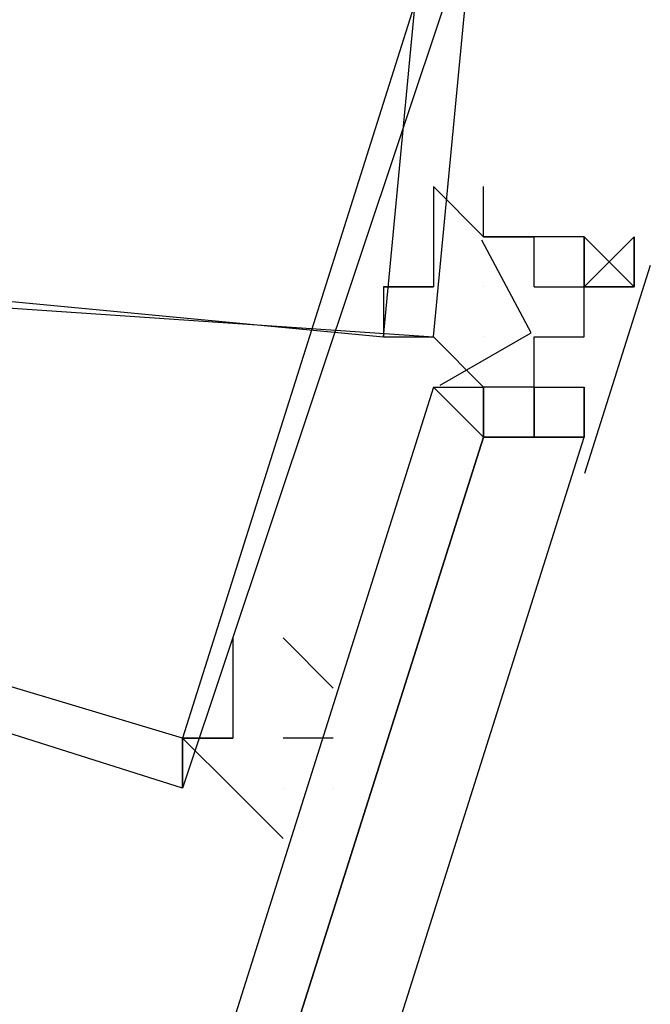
# Model space of a CAD drawing. Header units: feet. Extents: x -79 to 198, y -22 to 181.
# Tile 423 of 656: x 123.45 to 123.618, y 42.4 to 42.662. Entities that reach past the tile are written whole.
import ezdxf

# ---------------------------------------------------------------- set-up
doc = ezdxf.new("R2010")
doc.units = ezdxf.units.FT
doc.layers.add('A-LINEA', color=7, linetype='CONTINUOUS')

msp = doc.modelspace()

# ---------------------------------------------------------------- linework, layer by layer
at = {"layer": 'A-LINEA'}
for p, q in [((123.5733, 42.6044), (123.5733, 42.6044)), ((123.5733, 42.6044), (123.5867, 42.6044)), ((123.5733, 42.6044), (123.5733, 42.6044)), ((123.5733, 42.6044), (123.5733, 42.6044)), ((123.5867, 42.6044), (123.5733, 42.6044)), ((123.5733, 42.6044), (123.5733, 42.6044)), ((123.5733, 42.6044), (123.5733, 42.6044)), ((123.5733, 42.6044), (123.5733, 42.6044)), ((123.5733, 42.6044), (123.5867, 42.6044)), ((123.5733, 42.6044), (123.5733, 42.6044)), ((123.5733, 42.6044), (123.5733, 42.6044)), ((123.5867, 42.6044), (123.5733, 42.6044)), ((123.5733, 42.6044), (123.5733, 42.6044)), ((123.5733, 42.6044), (123.5733, 42.6044)), ((123.5867, 42.6044), (123.5867, 42.6044)), ((123.5867, 42.6044), (123.5867, 42.6044)), ((123.5867, 42.6044), (123.5867, 42.6044)), ((123.5867, 42.6044), (123.5867, 42.6044)), ((123.5867, 42.6044), (123.5867, 42.6044)), ((123.5867, 42.6044), (123.5867, 42.6044)), ((123.5867, 42.5911), (123.5867, 42.6044)), ((123.5867, 42.6044), (123.5867, 42.6044)), ((123.5867, 42.6044), (123.5867, 42.6044)), ((123.5867, 42.6044), (123.5867, 42.6044)), ((123.5867, 42.6044), (123.5867, 42.6044)), ((123.5867, 42.5911), (123.5867, 42.6044)), ((123.5867, 42.6044), (123.5867, 42.6044)), ((123.5867, 42.6044), (123.5867, 42.6044)), ((123.5867, 42.6044), (123.5867, 42.6044)), ((123.5867, 42.6044), (123.5867, 42.6044)), ((123.5867, 42.6044), (123.5867, 42.6044)), ((123.5867, 42.6044), (123.5867, 42.6044)), ((123.5867, 42.6044), (123.5867, 42.6044)), ((123.5867, 42.6044), (123.5867, 42.6044)), ((123.5867, 42.6044), (123.5867, 42.6044)), ((123.5867, 42.6044), (123.5867, 42.6044)), ((123.5867, 42.5911), (123.5867, 42.6044)), ((123.5867, 42.6044), (123.5867, 42.6044)), ((123.5867, 42.6044), (123.5867, 42.6044)), ((123.5867, 42.6044), (123.5867, 42.6044)), ((123.5867, 42.6044), (123.5867, 42.6044)), ((123.5867, 42.5911), (123.5867, 42.6044)), ((123.5867, 42.6044), (123.5867, 42.6044)), ((123.5867, 42.6044), (123.5867, 42.6044)), ((123.5867, 42.6044), (123.5867, 42.6044)), ((123.5867, 42.6044), (123.5867, 42.6044)), ((123.6, 42.6044), (123.6, 42.6044)), ((123.6, 42.5911), (123.6, 42.6044)), ((123.6, 42.6044), (123.6, 42.6044)), ((123.6, 42.6044), (123.6, 42.6044)), ((123.6, 42.6044), (123.6, 42.6044)), ((123.6, 42.6044), (123.6, 42.6044)), ((123.6, 42.6044), (123.6, 42.6044)), ((123.6, 42.6044), (123.6, 42.6044)), ((123.6, 42.6044), (123.6, 42.6044)), ((123.6, 42.6044), (123.6, 42.6044)), ((123.6, 42.6044), (123.6, 42.6044)), ((123.6, 42.6044), (123.6, 42.6044)), ((123.6, 42.5911), (123.6, 42.6044)), ((123.6, 42.6044), (123.6, 42.6044)), ((123.6, 42.6044), (123.6, 42.6044)), ((123.6, 42.6044), (123.6, 42.6044)), ((123.6, 42.6044), (123.6, 42.6044)), ((123.6, 42.6044), (123.6, 42.6044)), ((123.6, 42.6044), (123.6, 42.6044)), ((123.6, 42.6044), (123.6, 42.6044)), ((123.6, 42.6044), (123.6, 42.6044)), ((123.6, 42.6044), (123.6, 42.6044)), ((123.6133, 42.5911), (123.6133, 42.6044)), ((123.6133, 42.6044), (123.6133, 42.6044)), ((123.6133, 42.5911), (123.6133, 42.6044)), ((123.6133, 42.6044), (123.6133, 42.6044)), ((123.6133, 42.6044), (123.6133, 42.5911)), ((123.6133, 42.6044), (123.6133, 42.5911)), ((123.6133, 42.6044), (123.6133, 42.5911)), ((123.6133, 42.5911), (123.6133, 42.6044)), ((123.6133, 42.6044), (123.6133, 42.6044)), ((123.6133, 42.5911), (123.6133, 42.6044)), ((123.6133, 42.6044), (123.6133, 42.6044)), ((123.6133, 42.6044), (123.6133, 42.5911)), ((123.6133, 42.6044), (123.6133, 42.5911)), ((123.6133, 42.6044), (123.6133, 42.5911)), ((123.6176, 42.5968), (123.6001, 42.5415)), ((123.6176, 42.5968), (123.6001, 42.5415)), ((123.5733, 42.5911), (123.5733, 42.5911)), ((123.5733, 42.5911), (123.5733, 42.5911)), ((123.5867, 42.5911), (123.6, 42.5911)), ((123.5867, 42.5911), (123.5867, 42.5911)), ((123.5867, 42.5911), (123.5867, 42.5911)), ((123.5867, 42.5911), (123.5867, 42.5911)), ((123.5867, 42.5911), (123.5867, 42.5911)), ((123.5867, 42.5911), (123.5867, 42.5911)), ((123.5867, 42.5911), (123.5867, 42.5911)), ((123.5867, 42.5911), (123.5867, 42.5911)), ((123.5867, 42.5911), (123.5867, 42.5911)), ((123.5867, 42.5911), (123.5867, 42.5911)), ((123.5867, 42.5911), (123.5867, 42.5911)), ((123.5867, 42.5911), (123.5867, 42.5911)), ((123.5867, 42.5911), (123.5867, 42.5911)), ((123.5867, 42.5911), (123.5867, 42.5911)), ((123.5867, 42.5911), (123.5867, 42.5911)), ((123.5867, 42.5911), (123.5867, 42.5911)), ((123.5867, 42.5911), (123.5867, 42.5911)), ((123.5867, 42.5911), (123.5867, 42.5911)), ((123.5867, 42.5911), (123.5867, 42.5911)), ((123.5867, 42.5911), (123.5867, 42.5911)), ((123.5867, 42.5911), (123.5867, 42.5911)), ((123.5867, 42.5911), (123.5867, 42.5911)), ((123.5867, 42.5911), (123.5867, 42.5911)), ((123.5867, 42.5911), (123.5867, 42.5911)), ((123.5867, 42.5911), (123.5867, 42.5911)), ((123.5867, 42.5911), (123.5867, 42.5911)), ((123.5867, 42.5911), (123.5867, 42.5911)), ((123.5867, 42.5911), (123.5867, 42.5911)), ((123.5867, 42.5911), (123.5867, 42.5911)), ((123.5867, 42.5911), (123.5867, 42.5911)), ((123.5867, 42.5911), (123.5867, 42.5911)), ((123.5867, 42.5911), (123.6, 42.5911)), ((123.5867, 42.5911), (123.5867, 42.5911)), ((123.5867, 42.5911), (123.5867, 42.5911)), ((123.5867, 42.5911), (123.5867, 42.5911)), ((123.5867, 42.5911), (123.5867, 42.5911)), ((123.5867, 42.5911), (123.5867, 42.5911)), ((123.5867, 42.5911), (123.5867, 42.5911)), ((123.5867, 42.5911), (123.5867, 42.5911)), ((123.5867, 42.5911), (123.5867, 42.5911)), ((123.5867, 42.5911), (123.5867, 42.5911)), ((123.5867, 42.5911), (123.5867, 42.5911)), ((123.5867, 42.5911), (123.5867, 42.5911)), ((123.5867, 42.5911), (123.5867, 42.5911)), ((123.5867, 42.5911), (123.5867, 42.5911)), ((123.5867, 42.5911), (123.5867, 42.5911)), ((123.5867, 42.5911), (123.5867, 42.5911)), ((123.5867, 42.5911), (123.5867, 42.5911)), ((123.5867, 42.5911), (123.5867, 42.5911)), ((123.5867, 42.5911), (123.5867, 42.5911)), ((123.5867, 42.5911), (123.5867, 42.5911)), ((123.5867, 42.5911), (123.5867, 42.5911)), ((123.5867, 42.5911), (123.5867, 42.5911)), ((123.5867, 42.5911), (123.5867, 42.5911)), ((123.5867, 42.5911), (123.5867, 42.5911)), ((123.5867, 42.5911), (123.5867, 42.5911)), ((123.5867, 42.5911), (123.5867, 42.5911)), ((123.5867, 42.5911), (123.5867, 42.5911)), ((123.5867, 42.5911), (123.5867, 42.5911)), ((123.5867, 42.5911), (123.5867, 42.5911)), ((123.5867, 42.5911), (123.5867, 42.5911)), ((123.5867, 42.5911), (123.5867, 42.5911)), ((123.6, 42.5911), (123.6, 42.5911)), ((123.6, 42.5911), (123.6, 42.5911)), ((123.6, 42.5911), (123.6, 42.5911)), ((123.6, 42.5911), (123.6, 42.5911)), ((123.6, 42.5911), (123.6, 42.5911)), ((123.6, 42.5911), (123.6, 42.5911)), ((123.6, 42.5911), (123.6, 42.5911)), ((123.6, 42.5911), (123.6, 42.5911)), ((123.6, 42.5911), (123.6, 42.5911)), ((123.6, 42.5911), (123.6, 42.5911)), ((123.6, 42.5911), (123.6, 42.5911)), ((123.6, 42.5911), (123.6, 42.5911)), ((123.6, 42.5911), (123.6, 42.5911)), ((123.6, 42.5778), (123.6, 42.5911)), ((123.6, 42.5911), (123.6, 42.5911)), ((123.6, 42.5911), (123.6, 42.5911)), ((123.6133, 42.5911), (123.6, 42.5911)), ((123.6, 42.5778), (123.6, 42.5911)), ((123.6, 42.5911), (123.6, 42.5911)), ((123.6, 42.5911), (123.6, 42.5911)), ((123.6133, 42.5911), (123.6, 42.5911)), ((123.6, 42.5911), (123.6, 42.5911)), ((123.6, 42.5911), (123.6, 42.5911)), ((123.6, 42.5911), (123.6, 42.5911)), ((123.6, 42.5911), (123.6, 42.5911)), ((123.6, 42.5911), (123.6, 42.5911)), ((123.6, 42.5911), (123.6, 42.5911)), ((123.6, 42.5911), (123.6, 42.5911)), ((123.6, 42.5911), (123.6, 42.5911)), ((123.6, 42.5911), (123.6, 42.5911)), ((123.6, 42.5911), (123.6, 42.5911)), ((123.6, 42.5911), (123.6, 42.5911)), ((123.6, 42.5911), (123.6, 42.5911)), ((123.6, 42.5911), (123.6, 42.5911)), ((123.6, 42.5911), (123.6, 42.5911)), ((123.6, 42.5911), (123.6, 42.5911)), ((123.6, 42.5911), (123.6, 42.5911)), ((123.6, 42.5911), (123.6, 42.5911)), ((123.6, 42.5911), (123.6, 42.5911)), ((123.6, 42.5911), (123.6, 42.5911)), ((123.6, 42.5911), (123.6, 42.5911)), ((123.6, 42.5911), (123.6, 42.5911)), ((123.6, 42.5911), (123.6, 42.5911)), ((123.6, 42.5911), (123.6, 42.5911)), ((123.6, 42.5778), (123.6, 42.5911)), ((123.6, 42.5911), (123.6, 42.5911)), ((123.6, 42.5911), (123.6, 42.5911)), ((123.6133, 42.5911), (123.6, 42.5911)), ((123.6, 42.5778), (123.6, 42.5911)), ((123.6, 42.5911), (123.6, 42.5911)), ((123.6, 42.5911), (123.6, 42.5911)), ((123.6133, 42.5911), (123.6, 42.5911)), ((123.6, 42.5911), (123.6, 42.5911)), ((123.6, 42.5911), (123.6, 42.5911)), ((123.6, 42.5911), (123.6, 42.5911)), ((123.6, 42.5911), (123.6, 42.5911)), ((123.6, 42.5911), (123.6, 42.5911)), ((123.6, 42.5911), (123.6, 42.5911)), ((123.6, 42.5911), (123.6, 42.5911)), ((123.6, 42.5911), (123.6, 42.5911)), ((123.6, 42.5911), (123.6, 42.5911)), ((123.6, 42.5911), (123.6, 42.5911)), ((123.6133, 42.5911), (123.6133, 42.5911)), ((123.6133, 42.5911), (123.6133, 42.5911)), ((123.6133, 42.5911), (123.6133, 42.5911)), ((123.6133, 42.5911), (123.6133, 42.5911)), ((123.6133, 42.5911), (123.6133, 42.5911)), ((123.6133, 42.5911), (123.6133, 42.5911)), ((123.6133, 42.5911), (123.6133, 42.5911)), ((123.6133, 42.5911), (123.6133, 42.5911)), ((123.6133, 42.5911), (123.6133, 42.5911)), ((123.6133, 42.5911), (123.6133, 42.5911)), ((123.6133, 42.5911), (123.6133, 42.5911)), ((123.6133, 42.5911), (123.6133, 42.5911)), ((123.6133, 42.5911), (123.6133, 42.5911)), ((123.6133, 42.5911), (123.6133, 42.5911)), ((123.6133, 42.5911), (123.6133, 42.5911)), ((123.6133, 42.5911), (123.6133, 42.5911)), ((123.5733, 42.5778), (123.5733, 42.5778)), ((123.5733, 42.5778), (123.5733, 42.5778)), ((123.5867, 42.5778), (123.5867, 42.5778)), ((123.5867, 42.5778), (123.5867, 42.5778)), ((123.5867, 42.5644), (123.5867, 42.5778)), ((123.5867, 42.5778), (123.6, 42.5778)), ((123.5867, 42.5778), (123.5867, 42.5778)), ((123.5867, 42.5778), (123.5867, 42.5778)), ((123.5867, 42.5778), (123.6, 42.5778)), ((123.5867, 42.5778), (123.5867, 42.5778)), ((123.5867, 42.5644), (123.5867, 42.5778)), ((123.5867, 42.5778), (123.5867, 42.5778)), ((123.5867, 42.5778), (123.5867, 42.5778)), ((123.5867, 42.5644), (123.5867, 42.5778)), ((123.5867, 42.5644), (123.5867, 42.5778)), ((123.5867, 42.5778), (123.5867, 42.5778)), ((123.5867, 42.5778), (123.5867, 42.5778)), ((123.5867, 42.5778), (123.5867, 42.5778)), ((123.5867, 42.5778), (123.5867, 42.5778)), ((123.5867, 42.5778), (123.5867, 42.5778)), ((123.5867, 42.5778), (123.5867, 42.5778)), ((123.5867, 42.5778), (123.5867, 42.5778)), ((123.5867, 42.5778), (123.5867, 42.5778)), ((123.5867, 42.5778), (123.5867, 42.5778)), ((123.5867, 42.5778), (123.5867, 42.5778)), ((123.5867, 42.5778), (123.5867, 42.5778)), ((123.5867, 42.5778), (123.5867, 42.5778)), ((123.5867, 42.5778), (123.5867, 42.5778)), ((123.5867, 42.5778), (123.5867, 42.5778)), ((123.5867, 42.5778), (123.5867, 42.5778)), ((123.5867, 42.5778), (123.5867, 42.5778)), ((123.5867, 42.5778), (123.5867, 42.5778)), ((123.5867, 42.5644), (123.5867, 42.5778)), ((123.5867, 42.5778), (123.6, 42.5778)), ((123.5867, 42.5778), (123.5867, 42.5778)), ((123.5867, 42.5778), (123.5867, 42.5778)), ((123.5867, 42.5778), (123.6, 42.5778)), ((123.5867, 42.5778), (123.5867, 42.5778)), ((123.5867, 42.5644), (123.5867, 42.5778)), ((123.5867, 42.5778), (123.5867, 42.5778)), ((123.5867, 42.5778), (123.5867, 42.5778)), ((123.5867, 42.5644), (123.5867, 42.5778)), ((123.5867, 42.5644), (123.5867, 42.5778)), ((123.5867, 42.5778), (123.5867, 42.5778)), ((123.5867, 42.5778), (123.5867, 42.5778)), ((123.5867, 42.5778), (123.5867, 42.5778)), ((123.5867, 42.5778), (123.5867, 42.5778)), ((123.5867, 42.5778), (123.5867, 42.5778)), ((123.5867, 42.5778), (123.5867, 42.5778)), ((123.5867, 42.5778), (123.5867, 42.5778)), ((123.5867, 42.5778), (123.5867, 42.5778)), ((123.5867, 42.5778), (123.5867, 42.5778)), ((123.5867, 42.5778), (123.5867, 42.5778)), ((123.5867, 42.5778), (123.5867, 42.5778)), ((123.5867, 42.5778), (123.5867, 42.5778)), ((123.5867, 42.5778), (123.5867, 42.5778)), ((123.5867, 42.5778), (123.5867, 42.5778)), ((123.5867, 42.5778), (123.5867, 42.5778)), ((123.6, 42.5778), (123.6, 42.5778)), ((123.6, 42.5778), (123.6, 42.5778)), ((123.6, 42.5778), (123.6, 42.5778)), ((123.6, 42.5778), (123.6, 42.5778)), ((123.6, 42.5778), (123.6, 42.5778)), ((123.6, 42.5778), (123.6, 42.5778)), ((123.6, 42.5778), (123.6, 42.5778)), ((123.6, 42.5778), (123.6, 42.5778)), ((123.6, 42.5778), (123.6, 42.5778)), ((123.6, 42.5778), (123.6, 42.5778)), ((123.6, 42.5778), (123.6, 42.5778)), ((123.6, 42.5778), (123.6, 42.5778)), ((123.6, 42.5778), (123.6, 42.5778)), ((123.6, 42.5778), (123.6, 42.5778)), ((123.6, 42.5778), (123.6, 42.5778)), ((123.6, 42.5778), (123.6, 42.5778)), ((123.6, 42.5778), (123.6, 42.5778)), ((123.6, 42.5778), (123.6, 42.5778)), ((123.6, 42.5778), (123.6, 42.5778)), ((123.6, 42.5778), (123.6, 42.5778)), ((123.6, 42.5778), (123.6, 42.5778)), ((123.6, 42.5778), (123.6, 42.5778)), ((123.6, 42.5778), (123.6, 42.5778)), ((123.6, 42.5778), (123.6, 42.5778)), ((123.6, 42.5778), (123.6, 42.5778)), ((123.6, 42.5778), (123.6, 42.5778)), ((123.6, 42.5778), (123.6, 42.5778)), ((123.6, 42.5778), (123.6, 42.5778)), ((123.6, 42.5778), (123.6, 42.5778)), ((123.6, 42.5778), (123.6, 42.5778)), ((123.6, 42.5778), (123.6, 42.5778)), ((123.6, 42.5778), (123.6, 42.5778)), ((123.6, 42.5778), (123.6, 42.5778)), ((123.6, 42.5778), (123.6, 42.5778)), ((123.6, 42.5778), (123.6, 42.5778)), ((123.6, 42.5778), (123.6, 42.5778)), ((123.6, 42.5778), (123.6, 42.5778)), ((123.6, 42.5778), (123.6, 42.5778)), ((123.6, 42.5778), (123.6, 42.5778)), ((123.6, 42.5778), (123.6, 42.5778)), ((123.6, 42.5778), (123.6, 42.5778)), ((123.6, 42.5778), (123.6, 42.5778)), ((123.6, 42.5778), (123.6, 42.5778)), ((123.6, 42.5778), (123.6, 42.5778)), ((123.6, 42.5778), (123.6, 42.5778)), ((123.6, 42.5778), (123.6, 42.5778)), ((123.6, 42.5778), (123.6, 42.5778)), ((123.6, 42.5778), (123.6, 42.5778)), ((123.6, 42.5778), (123.6, 42.5778)), ((123.6, 42.5778), (123.6, 42.5778)), ((123.6, 42.5778), (123.6, 42.5778)), ((123.6, 42.5778), (123.6, 42.5778)), ((123.6, 42.5778), (123.6, 42.5778)), ((123.6, 42.5778), (123.6, 42.5778)), ((123.6, 42.5778), (123.6, 42.5778)), ((123.6, 42.5778), (123.6, 42.5778)), ((123.6, 42.5778), (123.6, 42.5778)), ((123.6, 42.5778), (123.6, 42.5778)), ((123.6, 42.5778), (123.6, 42.5778)), ((123.6, 42.5778), (123.6, 42.5778)), ((123.56, 42.5644), (123.5733, 42.5644)), ((123.56, 42.5644), (123.56, 42.5644)), ((123.56, 42.5644), (123.56, 42.5644)), ((123.56, 42.5644), (123.56, 42.5644)), ((123.56, 42.5644), (123.56, 42.5644)), ((123.56, 42.5644), (123.56, 42.5644)), ((123.56, 42.5644), (123.5733, 42.5644)), ((123.56, 42.5644), (123.56, 42.5644)), ((123.56, 42.5644), (123.56, 42.5644)), ((123.56, 42.5644), (123.56, 42.5644)), ((123.56, 42.5644), (123.5733, 42.5644)), ((123.56, 42.5644), (123.56, 42.5644)), ((123.56, 42.5644), (123.56, 42.5644)), ((123.56, 42.5644), (123.56, 42.5644)), ((123.56, 42.5644), (123.56, 42.5644)), ((123.56, 42.5644), (123.56, 42.5644)), ((123.56, 42.5644), (123.5733, 42.5644)), ((123.56, 42.5644), (123.56, 42.5644)), ((123.56, 42.5644), (123.56, 42.5644)), ((123.56, 42.5644), (123.56, 42.5644)), ((123.5733, 42.5644), (123.5733, 42.5644)), ((123.5733, 42.5644), (123.5733, 42.5644)), ((123.5733, 42.5644), (123.5733, 42.5644)), ((123.5733, 42.5644), (123.5733, 42.5644)), ((123.5733, 42.5644), (123.5733, 42.5644)), ((123.5733, 42.5644), (123.5733, 42.5644)), ((123.5733, 42.5644), (123.5733, 42.5644)), ((123.5733, 42.5644), (123.5733, 42.5644)), ((123.5733, 42.5644), (123.5733, 42.5644)), ((123.5733, 42.5644), (123.5733, 42.5644)), ((123.5733, 42.5644), (123.5733, 42.5644)), ((123.5733, 42.5644), (123.5733, 42.5644)), ((123.5733, 42.5644), (123.5733, 42.5644)), ((123.5733, 42.5644), (123.5733, 42.5644)), ((123.5733, 42.5644), (123.5733, 42.5644)), ((123.5733, 42.5644), (123.5733, 42.5644)), ((123.5867, 42.5644), (123.5733, 42.5644)), ((123.5733, 42.5644), (123.5733, 42.5644)), ((123.5867, 42.5644), (123.5733, 42.5644)), ((123.5733, 42.5644), (123.5733, 42.5644)), ((123.5733, 42.5644), (123.5733, 42.5644)), ((123.5733, 42.5644), (123.5733, 42.5644)), ((123.5733, 42.5644), (123.5733, 42.5644)), ((123.5733, 42.5644), (123.5733, 42.5644)), ((123.5733, 42.5644), (123.5733, 42.5644)), ((123.5733, 42.5644), (123.5733, 42.5644)), ((123.5733, 42.5644), (123.5733, 42.5644)), ((123.5733, 42.5644), (123.5733, 42.5644)), ((123.5733, 42.5644), (123.5733, 42.5644)), ((123.5733, 42.5644), (123.5733, 42.5644)), ((123.5733, 42.5644), (123.5733, 42.5644)), ((123.5733, 42.5644), (123.5733, 42.5644)), ((123.5733, 42.5644), (123.5733, 42.5644)), ((123.5733, 42.5644), (123.5733, 42.5644)), ((123.5733, 42.5644), (123.5733, 42.5644)), ((123.5733, 42.5644), (123.5733, 42.5644)), ((123.5733, 42.5644), (123.5733, 42.5644)), ((123.5733, 42.5644), (123.5733, 42.5644)), ((123.5733, 42.5644), (123.5733, 42.5644)), ((123.5867, 42.5644), (123.5733, 42.5644)), ((123.5733, 42.5644), (123.5733, 42.5644)), ((123.5867, 42.5644), (123.5733, 42.5644)), ((123.5733, 42.5644), (123.5733, 42.5644)), ((123.5733, 42.5644), (123.5733, 42.5644)), ((123.5733, 42.5644), (123.5733, 42.5644)), ((123.5733, 42.5644), (123.5733, 42.5644)), ((123.5867, 42.5644), (123.6, 42.5644)), ((123.5867, 42.5644), (123.5867, 42.5644)), ((123.5867, 42.5644), (123.5867, 42.5644)), ((123.5867, 42.5644), (123.5867, 42.5644)), ((123.5867, 42.5644), (123.5867, 42.5644)), ((123.5867, 42.5644), (123.5867, 42.5644)), ((123.5867, 42.5644), (123.5867, 42.5644)), ((123.5867, 42.5644), (123.5867, 42.5644)), ((123.5867, 42.5644), (123.5867, 42.5644)), ((123.5867, 42.5511), (123.5867, 42.5644)), ((123.5867, 42.5644), (123.5867, 42.5644)), ((123.5867, 42.5644), (123.5867, 42.5644)), ((123.5867, 42.5644), (123.5867, 42.5644)), ((123.5867, 42.5644), (123.5867, 42.5644)), ((123.5867, 42.5644), (123.5867, 42.5644)), ((123.5867, 42.5644), (123.5867, 42.5644)), ((123.5867, 42.5644), (123.5867, 42.5644)), ((123.5867, 42.5644), (123.5867, 42.5644)), ((123.5867, 42.5644), (123.5867, 42.5644)), ((123.5867, 42.5644), (123.5867, 42.5644)), ((123.5867, 42.5644), (123.5867, 42.5644)), ((123.5867, 42.5644), (123.5867, 42.5644)), ((123.5867, 42.5644), (123.5867, 42.5644)), ((123.5867, 42.5644), (123.5867, 42.5644)), ((123.5867, 42.5644), (123.5867, 42.5644)), ((123.5867, 42.5644), (123.5867, 42.5644)), ((123.5867, 42.5644), (123.5867, 42.5644)), ((123.5867, 42.5644), (123.5867, 42.5644)), ((123.5867, 42.5644), (123.5867, 42.5644)), ((123.5867, 42.5644), (123.5867, 42.5644)), ((123.5867, 42.5644), (123.5867, 42.5644)), ((123.5867, 42.5644), (123.5867, 42.5511)), ((123.5867, 42.5644), (123.5867, 42.5644)), ((123.5867, 42.5644), (123.5867, 42.5511)), ((123.5867, 42.5644), (123.5867, 42.5644)), ((123.5867, 42.5644), (123.6, 42.5644)), ((123.5867, 42.5644), (123.5867, 42.5644)), ((123.5867, 42.5644), (123.5867, 42.5644)), ((123.5867, 42.5644), (123.5867, 42.5644)), ((123.5867, 42.5644), (123.5867, 42.5644)), ((123.5867, 42.5644), (123.5867, 42.5644)), ((123.5867, 42.5644), (123.5867, 42.5644)), ((123.5867, 42.5644), (123.5867, 42.5644)), ((123.5867, 42.5644), (123.5867, 42.5644)), ((123.5867, 42.5511), (123.5867, 42.5644)), ((123.5867, 42.5644), (123.5867, 42.5644)), ((123.5867, 42.5644), (123.5867, 42.5644)), ((123.5867, 42.5644), (123.5867, 42.5644)), ((123.5867, 42.5644), (123.5867, 42.5644)), ((123.5867, 42.5644), (123.5867, 42.5644)), ((123.5867, 42.5644), (123.5867, 42.5644)), ((123.5867, 42.5644), (123.5867, 42.5644)), ((123.5867, 42.5644), (123.5867, 42.5644)), ((123.5867, 42.5644), (123.5867, 42.5644)), ((123.5867, 42.5644), (123.5867, 42.5644)), ((123.5867, 42.5644), (123.5867, 42.5644)), ((123.5867, 42.5644), (123.5867, 42.5644)), ((123.5867, 42.5644), (123.5867, 42.5644)), ((123.5867, 42.5644), (123.5867, 42.5644)), ((123.5867, 42.5644), (123.5867, 42.5644)), ((123.5867, 42.5644), (123.5867, 42.5644)), ((123.5867, 42.5644), (123.5867, 42.5644)), ((123.5867, 42.5644), (123.5867, 42.5644)), ((123.5867, 42.5644), (123.5867, 42.5644)), ((123.5867, 42.5644), (123.5867, 42.5644)), ((123.5867, 42.5644), (123.5867, 42.5644)), ((123.5867, 42.5644), (123.5867, 42.5511)), ((123.5867, 42.5644), (123.5867, 42.5644)), ((123.5867, 42.5644), (123.5867, 42.5511)), ((123.5867, 42.5644), (123.5867, 42.5644)), ((123.6, 42.5644), (123.6, 42.5644)), ((123.6, 42.5511), (123.6, 42.5644)), ((123.6, 42.5644), (123.6, 42.5644)), ((123.6, 42.5644), (123.6, 42.5644)), ((123.6, 42.5644), (123.6, 42.5644)), ((123.6, 42.5644), (123.6, 42.5644)), ((123.6, 42.5644), (123.6, 42.5644)), ((123.6, 42.5644), (123.6, 42.5511)), ((123.6, 42.5644), (123.6, 42.5644)), ((123.6, 42.5511), (123.6, 42.5644)), ((123.6, 42.5644), (123.6, 42.5644)), ((123.6, 42.5644), (123.6, 42.5644)), ((123.6, 42.5644), (123.6, 42.5644)), ((123.6, 42.5644), (123.6, 42.5644)), ((123.6, 42.5511), (123.6, 42.5644)), ((123.6, 42.5644), (123.6, 42.5644)), ((123.6, 42.5644), (123.6, 42.5644)), ((123.6, 42.5644), (123.6, 42.5644)), ((123.6, 42.5644), (123.6, 42.5644)), ((123.6, 42.5644), (123.6, 42.5644)), ((123.6, 42.5644), (123.6, 42.5511)), ((123.6, 42.5644), (123.6, 42.5644)), ((123.6, 42.5511), (123.6, 42.5644)), ((123.6, 42.5644), (123.6, 42.5644)), ((123.6, 42.5644), (123.6, 42.5644)), ((123.6, 42.5644), (123.6, 42.5644)), ((123.5733, 42.5511), (123.5733, 42.5511)), ((123.5733, 42.5511), (123.5733, 42.5511)), ((123.5733, 42.5511), (123.5733, 42.5511)), ((123.5733, 42.5511), (123.5733, 42.5511)), ((123.5733, 42.5511), (123.5733, 42.5511)), ((123.5733, 42.5511), (123.5733, 42.5511)), ((123.5733, 42.5511), (123.5733, 42.5511)), ((123.5733, 42.5511), (123.5733, 42.5511)), ((123.5733, 42.5511), (123.5733, 42.5511)), ((123.5733, 42.5511), (123.5733, 42.5511)), ((123.5733, 42.5511), (123.5733, 42.5511)), ((123.5733, 42.5511), (123.5733, 42.5511)), ((123.5733, 42.5511), (123.5733, 42.5511)), ((123.5733, 42.5511), (123.5733, 42.5511)), ((123.5733, 42.5511), (123.5733, 42.5511)), ((123.5733, 42.5511), (123.5733, 42.5511)), ((123.5733, 42.5511), (123.5733, 42.5511)), ((123.5733, 42.5511), (123.5733, 42.5511)), ((123.5733, 42.5511), (123.5733, 42.5511)), ((123.5733, 42.5511), (123.5733, 42.5511)), ((123.5733, 42.5511), (123.5733, 42.5511)), ((123.5733, 42.5511), (123.5733, 42.5511)), ((123.5733, 42.5511), (123.5733, 42.5511)), ((123.5733, 42.5511), (123.5733, 42.5511)), ((123.5867, 42.5511), (123.5867, 42.5511)), ((123.5867, 42.5511), (123.5867, 42.5511)), ((123.5867, 42.5511), (123.5867, 42.5511)), ((123.5867, 42.5511), (123.5867, 42.5511)), ((123.5867, 42.5511), (123.6, 42.5511)), ((123.5867, 42.5511), (123.5867, 42.5511)), ((123.5867, 42.5511), (123.5867, 42.5511)), ((123.5867, 42.5511), (123.5867, 42.5511)), ((123.5867, 42.5511), (123.5867, 42.5511)), ((123.5867, 42.5511), (123.5867, 42.5511)), ((123.5867, 42.5511), (123.5867, 42.5511)), ((123.5867, 42.5511), (123.5867, 42.5511)), ((123.5867, 42.5511), (123.5867, 42.5511)), ((123.5867, 42.5511), (123.5867, 42.5511)), ((123.5867, 42.5511), (123.5867, 42.5511)), ((123.5867, 42.5511), (123.6, 42.5511)), ((123.5867, 42.5511), (123.5867, 42.5511)), ((123.5867, 42.5511), (123.5867, 42.5511)), ((123.5867, 42.5511), (123.5867, 42.5511)), ((123.5867, 42.5511), (123.5867, 42.5511)), ((123.5867, 42.5511), (123.5867, 42.5511)), ((123.5867, 42.5511), (123.5867, 42.5511)), ((123.6, 42.5511), (123.6, 42.5511)), ((123.6, 42.5511), (123.6, 42.5511)), ((123.6, 42.5511), (123.6, 42.5511)), ((123.6, 42.5511), (123.6, 42.5511)), ((123.6, 42.5511), (123.6, 42.5511)), ((123.6, 42.5511), (123.6, 42.5511)), ((123.6, 42.5511), (123.6, 42.5511)), ((123.6, 42.5511), (123.6, 42.5511)), ((123.6, 42.5511), (123.6, 42.5511)), ((123.6, 42.5511), (123.6, 42.5511)), ((123.6, 42.5511), (123.6, 42.5511)), ((123.6, 42.5511), (123.6, 42.5511)), ((123.6, 42.5511), (123.6, 42.5511)), ((123.6, 42.5511), (123.6, 42.5511)), ((123.6, 42.5511), (123.6, 42.5511)), ((123.6, 42.5511), (123.6, 42.5511)), ((123.5333, 42.4711), (123.52, 42.4711)), ((123.5333, 42.4711), (123.52, 42.4711)), ((123.5333, 42.4711), (123.5333, 42.4711)), ((123.5333, 42.4711), (123.5333, 42.4711)), ((123.52, 42.4578), (123.52, 42.4578)), ((123.52, 42.4578), (123.52, 42.4578)), ((123.5333, 42.4578), (123.5333, 42.4578)), ((123.5333, 42.4578), (123.5333, 42.4578))]:
    msp.add_line(p, q, dxfattribs=at)
for points in [[(122.9467, 42.6311), (123.0267, 42.9111), (123.5867, 42.7378), (123.4933, 42.4578), (122.9467, 42.6311)], [(122.9467, 42.6311), (123.0267, 42.9111), (123.5867, 42.7378), (123.4933, 42.4578), (122.9467, 42.6311)], [(123, 42.9111), (122.9733, 42.6178), (123.56, 42.5778), (123.5867, 42.8578), (123, 42.9111)], [(123, 42.9111), (122.9733, 42.6178), (123.56, 42.5778), (123.5867, 42.8578), (123, 42.9111)], [(122.96, 42.6311), (123.04, 42.8978), (123.5733, 42.7244), (123.4933, 42.4711), (122.96, 42.6311)], [(122.96, 42.6311), (123.04, 42.8978), (123.5733, 42.7244), (123.4933, 42.4711), (122.96, 42.6311)], [(123.0133, 42.8978), (122.9867, 42.6311), (123.5467, 42.5778), (123.5733, 42.8578), (123.0133, 42.8978)], [(123.0133, 42.8978), (122.9867, 42.6311), (123.5467, 42.5778), (123.5733, 42.8578), (123.0133, 42.8978)], [(123.5733, 42.6044), (123.5733, 42.6044), (123.56, 42.6178), (123.56, 42.6178), (123.56, 42.5911), (123.56, 42.5911), (123.5467, 42.5911), (123.5467, 42.5911), (123.5467, 42.5911), (123.5467, 42.5911), (123.5467, 42.5911), (123.5467, 42.5778), (123.5467, 42.5778), (123.5467, 42.5778), (123.56, 42.5778), (123.56, 42.5778), (123.56, 42.5778), (123.56, 42.5778), (123.5733, 42.5644), (123.5733, 42.5644)], [(123.5733, 42.6044), (123.5733, 42.6044), (123.56, 42.6178), (123.56, 42.6178), (123.56, 42.5911), (123.56, 42.5911), (123.5467, 42.5911), (123.5467, 42.5911), (123.5467, 42.5911), (123.5467, 42.5911), (123.5467, 42.5911), (123.5467, 42.5778), (123.5467, 42.5778), (123.5467, 42.5778), (123.56, 42.5778), (123.56, 42.5778), (123.56, 42.5778), (123.56, 42.5778), (123.5733, 42.5644), (123.5733, 42.5644)], [(123.6133, 42.5911), (123.6, 42.6044), (123.5867, 42.6044), (123.5733, 42.6044), (123.5733, 42.6178)], [(123.6133, 42.5911), (123.6, 42.6044), (123.5867, 42.6044), (123.5733, 42.6044), (123.5733, 42.6178)], [(123.5618, 42.565), (123.5859, 42.5789), (123.5728, 42.6035)], [(123.5618, 42.565), (123.5859, 42.5789), (123.5728, 42.6035)], [(123.6, 42.5778), (123.6, 42.5911), (123.6133, 42.6044)], [(123.6, 42.6044), (123.6, 42.5911), (123.6, 42.6044)], [(123.6, 42.6044), (123.6, 42.5911), (123.6, 42.6044)], [(123.6, 42.5778), (123.6, 42.5911), (123.6133, 42.6044)], [(123.6, 42.6044), (123.6, 42.5911), (123.6, 42.6044)], [(123.6, 42.6044), (123.6, 42.5911), (123.6, 42.6044)], [(123.6, 42.5778), (123.6, 42.5911), (123.6133, 42.5911)], [(123.6, 42.5778), (123.6, 42.5911), (123.6133, 42.5911)], [(122.5333, 39.2711), (123.5733, 42.5511), (123.56, 42.5644), (122.52, 39.2711), (122.5333, 39.2711)], [(122.5333, 39.2711), (123.5733, 42.5511), (123.56, 42.5644), (122.52, 39.2711), (122.5333, 39.2711)], [(123.56, 42.5644), (123.5733, 42.5511), (123.5867, 42.5511), (123.6, 42.5511)], [(123.56, 42.5644), (123.5733, 42.5511), (123.5867, 42.5511), (123.6, 42.5511)], [(123.5733, 42.5644), (123.5733, 42.5511), (123.5733, 42.5644)], [(123.5733, 42.5644), (123.5733, 42.5511), (123.5733, 42.5644)], [(123.5733, 42.5644), (123.5733, 42.5511), (123.5733, 42.5644)], [(123.5733, 42.5644), (123.5733, 42.5511), (123.5733, 42.5644)], [(122.56, 39.2578), (123.6, 42.5511), (123.5867, 42.5511), (123.5733, 42.5511), (122.5333, 39.2711), (122.56, 39.2578)], [(122.56, 39.2578), (123.6, 42.5511), (123.5867, 42.5511), (123.5733, 42.5511), (122.5333, 39.2711), (122.56, 39.2578)], [(123.5067, 42.4978), (123.5067, 42.4711), (123.5067, 42.4711), (123.5067, 42.4711), (123.5067, 42.4711), (123.4933, 42.4711), (123.4933, 42.4711), (123.4933, 42.4711), (123.4933, 42.4578), (123.4933, 42.4578), (123.4933, 42.4711), (123.5067, 42.4578), (123.5067, 42.4578), (123.5067, 42.4578), (123.5067, 42.4578), (123.52, 42.4444), (123.52, 42.4444), (123.52, 42.4444)], [(123.5067, 42.4978), (123.5067, 42.4711), (123.5067, 42.4711), (123.5067, 42.4711), (123.5067, 42.4711), (123.4933, 42.4711), (123.4933, 42.4711), (123.4933, 42.4711), (123.4933, 42.4578), (123.4933, 42.4578), (123.4933, 42.4711), (123.5067, 42.4578), (123.5067, 42.4578), (123.5067, 42.4578), (123.5067, 42.4578), (123.52, 42.4444), (123.52, 42.4444), (123.52, 42.4444)], [(123.5333, 42.4844), (123.5333, 42.4844), (123.5333, 42.4844), (123.52, 42.4978), (123.52, 42.4978)], [(123.5333, 42.4844), (123.5333, 42.4844), (123.5333, 42.4844), (123.52, 42.4978), (123.52, 42.4978)]]:
    msp.add_lwpolyline(points, dxfattribs=at)
for points in [[(123.56, 42.5911), (123.5467, 42.5911), (123.5467, 42.5911), (123.56, 42.5911)], [(123.56, 42.5911), (123.5467, 42.5911), (123.5467, 42.5911), (123.56, 42.5911)], [(123.5067, 42.4711), (123.4933, 42.4711), (123.4933, 42.4711), (123.5067, 42.4711)], [(123.5067, 42.4711), (123.4933, 42.4711), (123.4933, 42.4711), (123.5067, 42.4711)]]:
    msp.add_lwpolyline(points, close=True, dxfattribs=at)

doc.saveas('drawing.dxf')
